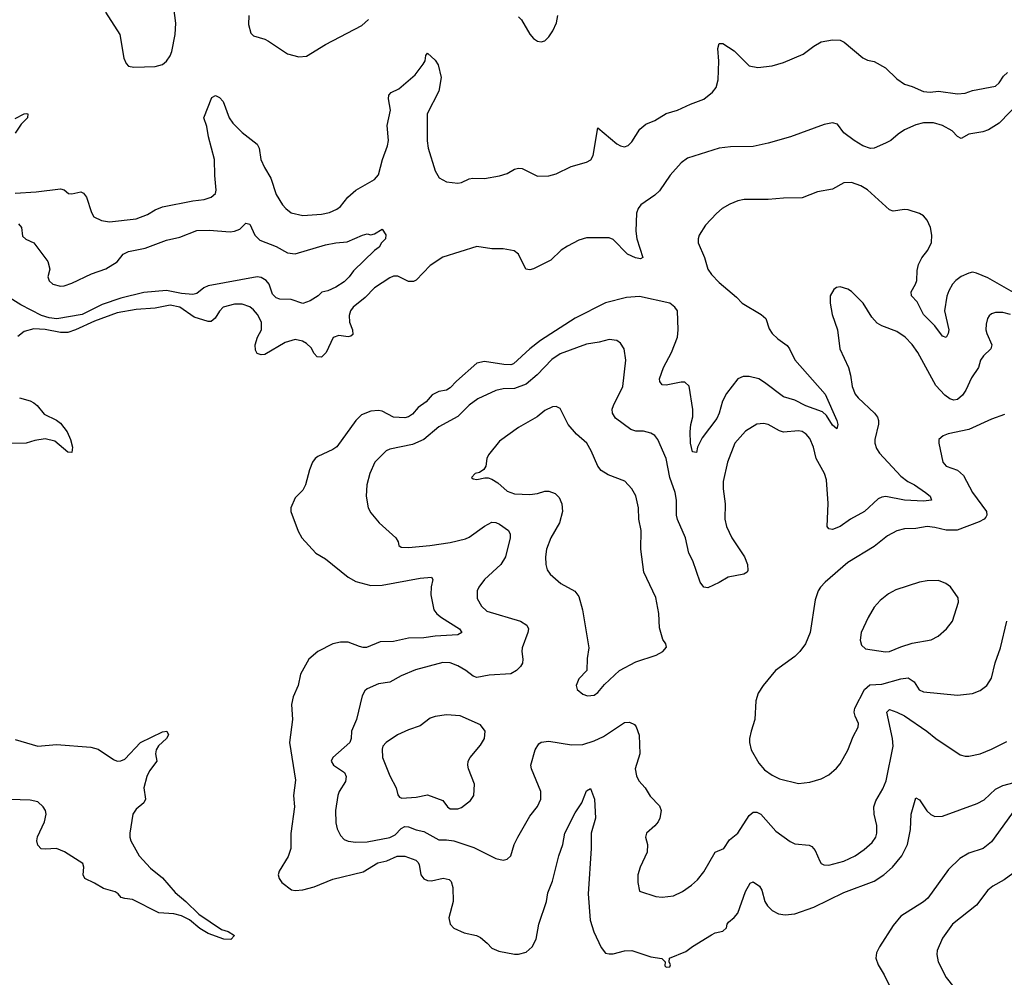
# Model space of a CAD drawing. Header units: inches. Extents: x 1682530 to 1839546, y 640742 to 791647.
# Tile 854 of 923: x 1812055 to 1817257, y 741769 to 746828. Entities that reach past the tile are written whole.
import ezdxf

# ---------------------------------------------------------------- set-up
doc = ezdxf.new("R2010")
doc.units = ezdxf.units.IN
doc.header["$MEASUREMENT"] = 0
doc.layers.add('B8714', color=7, linetype='Continuous')

msp = doc.modelspace()

# ---------------------------------------------------------------- linework, layer by layer
at = {"layer": 'B8714', "color": 5}
for points, elevation in [([(1812508.3, 746868.3), (1812583.5, 746750), (1812604.6, 746624.6), (1812616.5, 746596.5), (1812630, 746582.6), (1812657.5, 746577.5), (1812770, 746580.6), (1812809.1, 746590.9), (1812830.5, 746609.5), (1812850, 746637.6), (1812859.1, 746660.9), (1812876.5, 746750), (1812879.6, 746810), (1812869.9, 746890)], 620), ([(1813265.3, 746850), (1813263.4, 746803.4), (1813276.5, 746756.5), (1813290, 746742.4), (1813350, 746725.8), (1813370, 746715.5), (1813470, 746647.1), (1813530, 746632.7), (1813570, 746635), (1813670, 746697.7), (1813862.7, 746797.3), (1813897.4, 746830)], 620), ([(1814690, 746844), (1814707, 746827), (1814750, 746750.8), (1814768.8, 746728.8), (1814790, 746715.5), (1814810, 746710.5), (1814830, 746717.1), (1814850, 746737.1), (1814872.4, 746770), (1814891.6, 746811.6), (1814898, 746850)], 620), ([(1812030, 745912.4), (1812141.8, 745918.2), (1812270, 745934.3), (1812289, 745929), (1812312, 745910), (1812330, 745908), (1812378, 745918), (1812392.4, 745912.4), (1812407, 745890), (1812434, 745810), (1812446.5, 745786.5), (1812486.5, 745766.5), (1812530, 745759.6), (1812670, 745775.8), (1812730, 745799.2), (1812770, 745823.2), (1812810, 745839.7), (1812970, 745871.1), (1813030, 745877.6), (1813066.6, 745890), (1813089.7, 745910), (1813092.8, 745927.2), (1813085, 746005), (1813083.4, 746090), (1813051.9, 746210), (1813044.3, 746264.3), (1813026.9, 746310), (1813070, 746416.3), (1813090, 746427), (1813110, 746417.4), (1813130, 746396.4), (1813161.4, 746310), (1813180.8, 746280.8), (1813230, 746231.5), (1813310.3, 746170), (1813320.3, 746150), (1813329.1, 746090), (1813347.8, 746047.8), (1813382, 745990), (1813410, 745904), (1813443.1, 745850), (1813460.4, 745830), (1813490, 745807.6), (1813550, 745794.4), (1813650, 745801), (1813692, 745810), (1813730, 745826.7), (1813750, 745841.2), (1813788.8, 745891.2), (1813830, 745928.2), (1813930, 745984.2), (1813950.8, 746009.2), (1813972.5, 746090), (1813998.7, 746161.3), (1814004.1, 746190), (1813996, 746270), (1814013.5, 746350), (1814003.5, 746410), (1814005.1, 746430), (1814017, 746443), (1814057.5, 746462.5), (1814143.8, 746536.2), (1814187.5, 746592.5), (1814196.9, 746610), (1814201, 746639), (1814210, 746650.6), (1814250, 746614), (1814266.3, 746590), (1814282.1, 746522.1), (1814269.5, 746450), (1814207.1, 746330), (1814208, 746188), (1814212.2, 746150), (1814250.3, 746030), (1814272, 745992), (1814310, 745971.4), (1814370, 745964.5), (1814390, 745967.3), (1814430, 745987.3), (1814448.4, 745991.6), (1814510, 745988.9), (1814590, 746003.3), (1814630, 746016.3), (1814670, 746038.8), (1814690, 746044.5), (1814710, 746041.2), (1814790, 746001.2), (1814850, 746002.9), (1814890, 746013.7), (1814967.9, 746052.1), (1815050, 746075.9), (1815072.4, 746087.6), (1815085.6, 746110), (1815110, 746256), (1815210, 746172.3), (1815230, 746161.2), (1815250, 746157.2), (1815270, 746162.8), (1815290, 746182), (1815332.2, 746250), (1815363.2, 746276.8), (1815410, 746296.1), (1815470, 746332.9), (1815531.3, 746350), (1815598.3, 746381.7), (1815670, 746407.5), (1815715.6, 746444.4), (1815734.2, 746470), (1815745.3, 746510), (1815749.4, 746609.4), (1815743.3, 746676.7), (1815750, 746702.8), (1815770, 746703), (1815830, 746663.1), (1815910, 746583.6), (1815955.5, 746575.5), (1816030, 746584.7), (1816090, 746601.5), (1816194.6, 746645.4), (1816250, 746688.4), (1816290, 746710.4), (1816350, 746721.6), (1816390, 746719.3), (1816411, 746710), (1816510, 746626), (1816534.4, 746614.4), (1816570, 746606.8), (1816630, 746574), (1816690, 746516), (1816730, 746486.8), (1816770, 746476), (1816830, 746448), (1816865.8, 746445.8), (1816910, 746450.4), (1817010, 746436.4), (1817050, 746440.5), (1817090, 746454), (1817210, 746477.3), (1817230, 746494), (1817253.6, 746530), (1817273.3, 746550)], 580), ([(1817342.8, 746397.2), (1817230, 746282), (1817173.7, 746246.3), (1817144.5, 746235.5), (1817070, 746222.7), (1817030, 746200.9), (1817010, 746211.8), (1816981.2, 746241.2), (1816930, 746269.8), (1816882.8, 746282.8), (1816830, 746283.4), (1816790, 746272.6), (1816730, 746245.4), (1816696.4, 746223.6), (1816657.7, 746190), (1816630, 746175.2), (1816570.3, 746150), (1816550, 746147.6), (1816510, 746161.6), (1816464.2, 746190), (1816409.1, 746230), (1816376.1, 746276.1), (1816350, 746283.2), (1816305.5, 746274.5), (1816126.7, 746210), (1816010, 746175.8), (1815930, 746158.4), (1815810, 746156.2), (1815750.1, 746149.9), (1815582.9, 746097), (1815550, 746071.7), (1815492.4, 746007.6), (1815436.1, 745923.9), (1815410, 745900.7), (1815336.5, 745850), (1815322, 745830), (1815314.1, 745805.9), (1815310.6, 745710), (1815316.1, 745670), (1815348, 745572), (1815335.2, 745564.8), (1815308.4, 745570), (1815266.8, 745590), (1815190, 745666), (1815170, 745675.2), (1815050, 745675), (1815010, 745663.7), (1814950, 745632), (1814916.5, 745610), (1814861.5, 745558.5), (1814770, 745511.9), (1814750, 745506), (1814729.6, 745510), (1814690, 745589.5), (1814667, 745607), (1814610, 745617.4), (1814550, 745618), (1814470, 745629.1), (1814290, 745573.1), (1814222.8, 745530), (1814150, 745451.3), (1814135.2, 745444.8), (1814110, 745444.8), (1814052.5, 745472.5), (1814030, 745472.9), (1814010, 745464.4), (1813930, 745410.6), (1813879.4, 745360.6), (1813816.6, 745310), (1813802.1, 745290), (1813795.4, 745264.6), (1813797.7, 745230), (1813813.2, 745190), (1813814.8, 745165.2), (1813804.6, 745155.4), (1813790, 745153.2), (1813741.1, 745158.9), (1813711.7, 745148.3), (1813674.6, 745070), (1813650, 745045.1), (1813626.7, 745046.7), (1813610, 745065.4), (1813594.5, 745094.5), (1813570, 745118), (1813549.6, 745130), (1813510, 745138.4), (1813457.3, 745122.7), (1813350, 745059.8), (1813330, 745058), (1813310, 745065.1), (1813301.6, 745081.6), (1813299.3, 745110), (1813311.6, 745150), (1813332.5, 745190), (1813331.9, 745230), (1813311.6, 745270), (1813290, 745296), (1813270, 745311.1), (1813230, 745324.4), (1813190, 745324.8), (1813130.2, 745309.8), (1813111, 745289), (1813088.3, 745251.7), (1813066, 745234), (1813050, 745233.5), (1812977.1, 745257.1), (1812901.5, 745310), (1812850, 745320.4), (1812770, 745303.2), (1812670, 745297.6), (1812570, 745279.7), (1812450, 745235.3), (1812350, 745189.3), (1812310, 745176.2), (1812270, 745175.3), (1812188.7, 745191.3), (1812130, 745194.5), (1812079, 745181), (1812045.4, 745154.6)], 580), ([(1812030, 746306), (1812078, 746330), (1812090, 746333.4), (1812098, 746330), (1812096.3, 746310), (1812063.1, 746276.9), (1812030, 746228.4)], 580), ([(1817330, 745373.1), (1817170, 745463.7), (1817110, 745489.8), (1817090, 745493.5), (1817070, 745489.8), (1817030, 745472), (1817001.3, 745450), (1816983.8, 745430), (1816963.9, 745396), (1816953.3, 745366.7), (1816942, 745290), (1816964.1, 745190), (1816960.8, 745170), (1816950, 745149.6), (1816930, 745155.8), (1816889.9, 745210), (1816830.5, 745270), (1816797.6, 745337.6), (1816767.1, 745370), (1816765.3, 745390), (1816788.8, 745430), (1816795, 745450), (1816797.2, 745502.8), (1816804.7, 745535.3), (1816822.2, 745570), (1816854, 745610), (1816871.8, 745651.8), (1816873.8, 745690), (1816867.1, 745730), (1816850, 745769.4), (1816830, 745791.6), (1816810, 745803.6), (1816750, 745823.6), (1816730, 745826), (1816670, 745816.3), (1816650, 745823.5), (1816535.1, 745930), (1816499.5, 745950), (1816450, 745968.6), (1816410, 745967.1), (1816350, 745932), (1816270, 745918.7), (1816190, 745886.4), (1816090, 745884.8), (1816010, 745877.3), (1815882.7, 745877.3), (1815850, 745870.8), (1815806.6, 745853.4), (1815767, 745830), (1815735.8, 745804.2), (1815678, 745742), (1815644.4, 745690), (1815639.1, 745670), (1815640.2, 745650), (1815672.3, 745572.3), (1815691.6, 745510), (1815710, 745482.6), (1815750, 745440.2), (1815842.3, 745362.3), (1815872.2, 745330), (1815972.7, 745270), (1815996.5, 745250), (1816014.8, 745194.8), (1816030.3, 745170), (1816061.3, 745141.3), (1816110, 745107.3), (1816123, 745090), (1816150.8, 745030.8), (1816310.4, 744850.4), (1816372.2, 744710), (1816378, 744690), (1816372.8, 744667.2), (1816350, 744686.6), (1816317.6, 744737.6), (1816296.4, 744756.4), (1816207.9, 744787.9), (1816150, 744817.4), (1816090, 744835), (1815990, 744912.2), (1815959.7, 744930), (1815910, 744943.5), (1815877.4, 744942.6), (1815850, 744931.2), (1815790, 744854), (1815767.8, 744812.2), (1815751.3, 744750), (1815738.6, 744721.4), (1815660.5, 744619.5), (1815636.5, 744570), (1815630, 744541.2), (1815610, 744545.2), (1815599.3, 744590), (1815597.8, 744650), (1815601.8, 744690), (1815612.3, 744730), (1815612.2, 744767.8), (1815591.7, 744891.7), (1815570, 744913), (1815550, 744913.7), (1815470, 744896.4), (1815450, 744899.7), (1815436.9, 744916.9), (1815435.6, 744930), (1815456.8, 744990), (1815498.3, 745070), (1815530.6, 745150), (1815534, 745190), (1815529.7, 745290), (1815517.2, 745310), (1815490, 745330.7), (1815330, 745365.6), (1815260.3, 745359.7), (1815150, 745331.4), (1814990, 745250.7), (1814806.2, 745133.9), (1814750, 745089.8), (1814664.4, 745010), (1814650, 745004.5), (1814613.7, 745006.3), (1814510, 745022.3), (1814470, 745013.6), (1814362.3, 744917.7), (1814330, 744883.1), (1814310, 744870.8), (1814270, 744863.8), (1814234.4, 744845.6), (1814202.8, 744810), (1814160.3, 744779.7), (1814130, 744744.4), (1814110, 744729.9), (1814090, 744724.9), (1814030, 744727.6), (1813970, 744759.4), (1813950, 744763.7), (1813910, 744760.7), (1813860.3, 744739.7), (1813830.2, 744710), (1813730, 744571.1), (1813710, 744557.3), (1813630, 744519.6), (1813616.3, 744510), (1813602, 744490), (1813585.5, 744450), (1813565.5, 744370), (1813550, 744342.7), (1813510, 744301.2), (1813488, 744250), (1813488, 744230), (1813526.4, 744126.4), (1813546, 744090), (1813619.1, 744010), (1813670, 743980.4), (1813790, 743883.7), (1813830, 743860.3), (1813910, 743838.5), (1813970, 743839.7), (1814170, 743877.7), (1814230, 743882), (1814238.4, 743870), (1814228.2, 743831.8), (1814226.4, 743790), (1814242.8, 743710), (1814258, 743690), (1814283.7, 743670), (1814378, 743610), (1814390.4, 743589.7), (1814370, 743578), (1814250, 743570.6), (1814190, 743562.2), (1814110, 743560.5), (1814030, 743543.7), (1813958.8, 743541.2), (1813888.1, 743511.9), (1813870, 743510.8), (1813850, 743516.1), (1813790, 743539.4), (1813750, 743540.3), (1813710.2, 743529.8), (1813630.2, 743489.8), (1813582.6, 743450), (1813538.6, 743370), (1813526.7, 743310), (1813500.2, 743250), (1813490.3, 743210.3), (1813496.3, 743130), (1813481, 743010), (1813512.9, 742810), (1813500.9, 742730), (1813506.4, 742670), (1813488, 742528), (1813487.8, 742450), (1813473.6, 742406.4), (1813426, 742330), (1813421.1, 742310), (1813425.3, 742290), (1813439.3, 742270), (1813491.4, 742231.4), (1813510, 742227.1), (1813550.3, 742230.2), (1813610, 742246.2), (1813710, 742287.7), (1813870, 742325.9), (1813947.1, 742372.9), (1813995.1, 742384.9), (1814050, 742408), (1814090, 742408.7), (1814147.1, 742387.1), (1814157.6, 742377.6), (1814164.9, 742364.9), (1814174.8, 742310), (1814190, 742288.4), (1814210, 742279.8), (1814230, 742279), (1814292.4, 742292.4), (1814324.8, 742284.8), (1814334.5, 742274.5), (1814343.2, 742243.2), (1814344.3, 742170), (1814323, 742083), (1814329.4, 742049.4), (1814348.3, 742028.3), (1814403.7, 742003.7), (1814469, 741989), (1814490, 741978.7), (1814525.5, 741950), (1814550, 741923), (1814586.5, 741906.5), (1814670, 741890.4), (1814690, 741890.4), (1814730, 741902.4), (1814762.9, 741930), (1814783, 741970), (1814798.3, 742050), (1814838, 742170), (1814844.5, 742215.5), (1814870, 742277.1), (1814903, 742410), (1814925, 742470), (1814934.6, 742530), (1814990, 742637.6), (1815024.2, 742690), (1815050, 742754.8), (1815070, 742766), (1815091.4, 742710), (1815096.5, 742610), (1815074.7, 742530), (1815075, 742450), (1815057.8, 742210), (1815069.4, 742070), (1815088.7, 742008.7), (1815126.6, 741926.6), (1815150, 741897.1), (1815170, 741892.2), (1815190, 741893.4), (1815250, 741908.9), (1815290, 741910.3), (1815390, 741876.9), (1815447.3, 741867.3), (1815464.7, 741850), (1815464, 741830), (1815470, 741822.8), (1815490, 741824), (1815494.2, 741834.2), (1815486, 741850), (1815488, 741870), (1815575.3, 741904.7), (1815610, 741932.2), (1815710, 741994), (1815730, 742003.7), (1815770, 742013.4), (1815789.3, 742030), (1815792.7, 742050), (1815799.5, 742060.5), (1815830, 742084), (1815850, 742107.3), (1815890, 742223), (1815914.3, 742265.7), (1815930, 742272.4), (1815963.8, 742250), (1815976, 742230), (1815991.6, 742170), (1816005.9, 742145.9), (1816030, 742121.1), (1816064.5, 742104.5), (1816099.1, 742099.1), (1816150, 742104.7), (1816250, 742139.5), (1816410, 742217.7), (1816570, 742276.8), (1816620.8, 742310), (1816667.2, 742350), (1816715.5, 742410), (1816745.8, 742470), (1816762.4, 742550), (1816764.8, 742630), (1816790, 742717.3), (1816810, 742707.3), (1816847.7, 742647.7), (1816869.3, 742629.3), (1816890, 742618.9), (1816930, 742619.5), (1817113.6, 742686.4), (1817150, 742706.8), (1817210, 742762.4), (1817250, 742781.3), (1817310, 742797.3)], 620), ([(1812048.9, 745748.9), (1812063.8, 745730), (1812070, 745683.6), (1812088, 745668), (1812129.3, 745649.3), (1812202.6, 745550), (1812213.4, 745510), (1812203.6, 745470), (1812210, 745448.2), (1812230.2, 745430.2), (1812270, 745421.1), (1812290, 745422.4), (1812330, 745435.8), (1812434.1, 745485.9), (1812510, 745511.6), (1812570, 745549.2), (1812601, 745590), (1812630, 745604.3), (1812718.6, 745621.4), (1812830, 745663.2), (1812901.2, 745678.8), (1812990, 745713.6), (1813055.4, 745715.4), (1813167.2, 745707.2), (1813190, 745710.2), (1813218.7, 745721.3), (1813250, 745754), (1813270, 745747.3), (1813297.3, 745690), (1813323.7, 745663.7), (1813410.8, 745630), (1813470, 745596.3), (1813510, 745590.4), (1813670, 745638.4), (1813726, 745650), (1813785.6, 745654.4), (1813866, 745690), (1813890, 745696), (1813910, 745691.3), (1813930, 745696), (1813970, 745721), (1813990, 745692), (1813987.3, 745670), (1813966, 745650), (1813953.7, 745626.3), (1813930, 745609), (1813818, 745502), (1813796.3, 745470), (1813770, 745442.7), (1813725.2, 745414.8), (1813683.5, 745396.5), (1813651.1, 745388.9), (1813632, 745370), (1813590, 745342), (1813550, 745328.7), (1813489.5, 745349.5), (1813430, 745352), (1813410, 745358.4), (1813390, 745378.4), (1813372.8, 745430), (1813357.8, 745450), (1813330, 745466.1), (1813310, 745469.2), (1813050, 745422.9), (1813027.8, 745412.2), (1812990, 745381), (1812970, 745376.5), (1812910, 745380.8), (1812830, 745397.6), (1812710, 745387.4), (1812590, 745356.1), (1812490, 745323.6), (1812385.2, 745270), (1812251.8, 745248.2), (1812210, 745252.2), (1812170, 745264.5), (1812061, 745321), (1811990, 745365.2)], 560), ([(1817289.3, 745270), (1817250, 745280.4), (1817210, 745281.1), (1817190, 745274.7), (1817176.9, 745263.1), (1817168.8, 745250), (1817161.2, 745218.8), (1817159.6, 745190), (1817164.6, 745170), (1817192, 745110), (1817186.4, 745090), (1817147.2, 745052.8), (1817132, 745030), (1817121.1, 744990), (1817084.2, 744935.8), (1817053.1, 744870), (1817035.8, 744844.2), (1817010, 744822.2), (1816990, 744818.5), (1816970, 744824.8), (1816943.7, 744843.7), (1816895.9, 744895.9), (1816800.4, 745070), (1816770, 745111.5), (1816733.6, 745150), (1816690, 745181.3), (1816610.9, 745210.9), (1816585.1, 745225.1), (1816556.8, 745256.8), (1816512.3, 745330), (1816450, 745392.3), (1816430, 745405.2), (1816390, 745417.2), (1816370, 745413.2), (1816356.8, 745403.2), (1816337.3, 745370), (1816338, 745330), (1816348, 745270), (1816376.4, 745190), (1816387.4, 745090), (1816434.6, 744990), (1816445.3, 744950), (1816452.9, 744890), (1816468.8, 744850), (1816484.9, 744830), (1816572.2, 744750), (1816587.8, 744727.8), (1816593.4, 744710), (1816591.8, 744691.8), (1816572.4, 744610), (1816573.4, 744590), (1816582.1, 744562.1), (1816597.9, 744537.9), (1816710, 744416.9), (1816747.4, 744387.4), (1816782, 744370), (1816841.1, 744330), (1816864.9, 744310), (1816873.4, 744290), (1816830, 744283.7), (1816730.7, 744289.3), (1816631.1, 744308.9), (1816610, 744306.3), (1816590, 744296.5), (1816519.2, 744230), (1816444.9, 744190), (1816390, 744149.8), (1816350, 744134.3), (1816330, 744138.4), (1816322, 744150), (1816327.1, 744272.9), (1816317, 744397), (1816308, 744430), (1816262.4, 744510), (1816249.8, 744570), (1816230, 744615.1), (1816210, 744638.9), (1816190, 744652.3), (1816170, 744656), (1816090, 744649.8), (1816070, 744656), (1816010, 744689.8), (1815985.3, 744694.8), (1815950, 744691.1), (1815890, 744654.3), (1815834, 744590), (1815793.8, 744490), (1815771.8, 744388.2), (1815771.8, 744350), (1815781.9, 744270), (1815781.1, 744190), (1815790, 744150.5), (1815817.5, 744090), (1815885, 743990), (1815900.3, 743950), (1815901.3, 743918.7), (1815898, 743910), (1815880.9, 743899.1), (1815797.4, 743882.6), (1815750, 743854.5), (1815690, 743827.3), (1815670, 743829.4), (1815650, 743857.2), (1815610.8, 743970), (1815590.9, 744010), (1815571.9, 744090), (1815530, 744187), (1815525.8, 744210), (1815525.7, 744290), (1815517.5, 744330), (1815489.3, 744409.3), (1815470.5, 744510.5), (1815426.9, 744610), (1815411.4, 744631.4), (1815390, 744644.4), (1815350, 744654.2), (1815310, 744654.8), (1815283.5, 744663.5), (1815203.1, 744723.1), (1815187.1, 744750), (1815186, 744770), (1815191.8, 744790), (1815242.4, 744890), (1815257.6, 745030), (1815248.5, 745088.5), (1815230, 745119.3), (1815210, 745134), (1815170, 745138), (1815116.1, 745123.9), (1815050, 745114), (1814910, 745062.8), (1814866.7, 745033.3), (1814788.8, 744951.2), (1814730, 744902.4), (1814670, 744879.2), (1814610, 744877.4), (1814570, 744869), (1814475.1, 744824.9), (1814430, 744790.9), (1814370, 744731.7), (1814270, 744676.4), (1814189.5, 744610.5), (1814130, 744584.2), (1814010, 744558.5), (1813990.6, 744550), (1813931.7, 744490), (1813904.2, 744430), (1813888.8, 744370), (1813884.9, 744310), (1813895.3, 744250), (1813910, 744222), (1813954.9, 744170), (1814042.6, 744090), (1814054, 744070), (1814058, 744050), (1814070, 744041.3), (1814110, 744039.7), (1814222, 744050), (1814330, 744065.8), (1814410, 744084.6), (1814430, 744093.4), (1814510, 744152.6), (1814550, 744172.9), (1814570, 744171.7), (1814590, 744162.6), (1814638, 744130), (1814646.7, 744110), (1814647.2, 744090), (1814620.9, 743990), (1814597.4, 743950), (1814511.6, 743870), (1814480.3, 743830), (1814471.7, 743810), (1814472, 743770), (1814494, 743730), (1814523.5, 743703.5), (1814700.5, 743650), (1814734.4, 743630), (1814743.7, 743610), (1814740.3, 743590), (1814710.2, 743510), (1814707.1, 743490), (1814712.8, 743450), (1814710.8, 743429.2), (1814700.3, 743410), (1814680.3, 743390), (1814650, 743371.4), (1814534.5, 743365.5), (1814470, 743352.6), (1814450, 743360.4), (1814412.6, 743390), (1814370, 743414.8), (1814330, 743429.8), (1814290, 743432.7), (1814146.1, 743393.9), (1814070, 743361), (1814010, 743328.6), (1813950, 743319.2), (1813890, 743292.4), (1813878, 743282), (1813864.5, 743255.5), (1813835.2, 743130), (1813807.9, 743070), (1813805.5, 743030), (1813799.2, 743010), (1813709.7, 742930.3), (1813700.2, 742910), (1813713.7, 742890), (1813770.2, 742850.2), (1813780.3, 742830), (1813776.7, 742803.3), (1813743.2, 742750), (1813735.8, 742730), (1813723.6, 742650), (1813725.5, 742585.5), (1813732.9, 742552.9), (1813750, 742517.3), (1813770, 742497.1), (1813790, 742487.6), (1813830, 742482), (1813890, 742484.1), (1814010, 742507.5), (1814038.5, 742521.5), (1814070, 742554.6), (1814090, 742564.8), (1814110, 742563.5), (1814150, 742547.2), (1814190, 742539.7), (1814270, 742495), (1814310, 742495.3), (1814349.1, 742489.1), (1814454.2, 742454.2), (1814570, 742397.1), (1814610, 742388), (1814630, 742393.4), (1814650, 742411), (1814667.8, 742470), (1814686.9, 742510), (1814750, 742619.3), (1814790, 742670.6), (1814808, 742710), (1814808, 742750), (1814758.7, 742870), (1814755.1, 742890), (1814778, 742970), (1814797.8, 743002.2), (1814810, 743011.1), (1814850, 743016.3), (1814970, 742997.7), (1815030, 742999.3), (1815090, 743018.6), (1815138.8, 743041.2), (1815250, 743114.4), (1815276.3, 743116.3), (1815303.9, 743103.9), (1815312.7, 743092.7), (1815327.8, 743047.8), (1815331.6, 742950), (1815306.4, 742870), (1815313.4, 742833.4), (1815326.7, 742806.7), (1815359.3, 742770), (1815386.2, 742726.2), (1815434.9, 742674.9), (1815444.9, 742650), (1815437.6, 742610), (1815428.4, 742590), (1815411.4, 742568.6), (1815366.8, 742530), (1815362, 742510), (1815372.4, 742470), (1815370.4, 742430), (1815334, 742350), (1815321.3, 742310), (1815321.6, 742270), (1815330, 742224.7), (1815415.6, 742195.6), (1815450, 742192.2), (1815510, 742199.5), (1815557.6, 742222.4), (1815604.7, 742255.3), (1815636.5, 742283.5), (1815670, 742325.5), (1815729.6, 742430), (1815775.1, 742450), (1815805.6, 742494.4), (1815850, 742530.3), (1815910, 742623.8), (1815930, 742642), (1815950, 742640.9), (1815970.8, 742630.8), (1816050, 742540.3), (1816126.3, 742486.3), (1816150, 742474.6), (1816227, 742467), (1816239.9, 742459.9), (1816258.3, 742438.3), (1816281.8, 742381.8), (1816290.2, 742370.2), (1816303.2, 742363.2), (1816330, 742361.2), (1816410, 742383), (1816470, 742411), (1816516.2, 742443.8), (1816559.1, 742480.9), (1816577.6, 742510), (1816583.1, 742530), (1816584.5, 742570), (1816569.8, 742630), (1816567.7, 742670), (1816578.7, 742701.3), (1816615.3, 742764.7), (1816632.8, 742807.2), (1816669.8, 742990), (1816666.4, 743030), (1816637.4, 743170), (1816650, 743183.7), (1816690.1, 743170.1), (1816729.1, 743150), (1816847.2, 743070), (1816894.9, 743030), (1817024.8, 742944.8), (1817050, 742937.6), (1817070, 742938), (1817130, 742950.3), (1817190, 742973.8), (1817270, 743014)], 640), ([(1812053, 744830), (1812110, 744814.2), (1812130, 744803.9), (1812147.6, 744790), (1812183.7, 744743.7), (1812250, 744712.9), (1812270, 744695.8), (1812305.7, 744650), (1812323.6, 744610), (1812333, 744570), (1812330, 744541.2), (1812310, 744543.1), (1812240.5, 744600.5), (1812190, 744613.5), (1812135, 744604.9), (1812089.5, 744590.5), (1811912.4, 744587.6)], 580), ([(1817257.8, 744742.2), (1817190, 744718.3), (1817070, 744662.8), (1816960.3, 744639.8), (1816934.8, 744630), (1816910.7, 744609.3), (1816910.6, 744590), (1816932.4, 744490), (1816950.6, 744470), (1817010, 744447.6), (1817040.8, 744420.8), (1817090, 744330.4), (1817163.1, 744230), (1817164.9, 744210), (1817159.4, 744200.6), (1817150.2, 744189.8), (1817125.3, 744174.7), (1817008.9, 744131.1), (1816950.5, 744130.5), (1816890, 744146), (1816850, 744149.8), (1816790, 744140.3), (1816730, 744137.8), (1816690, 744127.6), (1816639.2, 744100.8), (1816570, 744045.7), (1816430, 743959.7), (1816310, 743856.9), (1816286, 743830), (1816273.4, 743810), (1816257.1, 743762.9), (1816231.4, 743590), (1816207.4, 743530), (1816176.9, 743490), (1816150, 743464.2), (1816047.6, 743390), (1815982.8, 743310), (1815956.5, 743270), (1815944.8, 743230), (1815939.3, 743130), (1815919.3, 743070), (1815911.5, 743030), (1815910.3, 743010), (1815919.5, 742970), (1815960.6, 742900.6), (1815990, 742864.9), (1816030, 742837), (1816070, 742817), (1816170, 742792.7), (1816230, 742800.4), (1816290, 742817.1), (1816330, 742839.1), (1816370, 742873.4), (1816390, 742897.3), (1816430.8, 742969.2), (1816458.6, 743041.4), (1816485.4, 743090), (1816486, 743110), (1816468.6, 743148.6), (1816464, 743170), (1816466.8, 743190), (1816518.8, 743290), (1816546.4, 743313.6), (1816610, 743317.7), (1816710, 743345.9), (1816750, 743350.2), (1816780.3, 743330), (1816807.5, 743287.5), (1816830, 743277.4), (1817010, 743259.5), (1817090, 743268.5), (1817130, 743284.9), (1817165.1, 743310), (1817189.7, 743350), (1817208.7, 743430), (1817237.6, 743510), (1817269.8, 743650)], 660), ([(1812030, 743025.9), (1812150, 742990.8), (1812250, 742998), (1812430, 742984.9), (1812470, 742973.4), (1812550, 742918.7), (1812570, 742910.3), (1812590, 742912), (1812610, 742922), (1812693.6, 743010), (1812810, 743064.9), (1812832, 743070), (1812840.7, 743050), (1812830.4, 743030), (1812788.7, 742991.3), (1812775.5, 742970), (1812773, 742950), (1812779.3, 742910), (1812740.5, 742859.5), (1812726.4, 742830), (1812710.5, 742770), (1812719.1, 742710), (1812710.6, 742690), (1812670, 742657), (1812652.2, 742630), (1812637.6, 742530), (1812636.4, 742510), (1812641.6, 742490), (1812686, 742410), (1812745.7, 742345.7), (1812810, 742294.7), (1812877, 742217), (1812933.2, 742170), (1813001.7, 742101.7), (1813121.8, 742021.8), (1813156, 742010), (1813190, 741990.4), (1813170, 741968.7), (1813134, 741970), (1813050, 741999.8), (1813006, 742026), (1812951.7, 742071.7), (1812910, 742094.3), (1812870, 742103.7), (1812790, 742109.7), (1812650, 742180.7), (1812610, 742184.5), (1812591.3, 742191.3), (1812575.6, 742210), (1812559.5, 742219.5), (1812497.9, 742237.9), (1812450, 742266.8), (1812398.4, 742290), (1812389.8, 742309.8), (1812393.3, 742350), (1812388.6, 742370), (1812292.2, 742432.2), (1812250, 742449.9), (1812190, 742445.4), (1812168.4, 742448.4), (1812150, 742467.3), (1812144.8, 742490), (1812148.9, 742511), (1812185.8, 742590), (1812194.2, 742630), (1812190.4, 742650.4), (1812178.6, 742670), (1812150, 742695.3), (1812110, 742703.9), (1811950.2, 742709.8)], 580), ([(1817318.3, 742661.7), (1817190, 742484.8), (1817144.9, 742450), (1817070, 742424.2), (1817023, 742397), (1816962.1, 742337.9), (1816852.8, 742187.2), (1816830, 742167.9), (1816710, 742091.1), (1816670, 742042), (1816597.8, 741930), (1816582.6, 741897.4), (1816579, 741870), (1816590, 741835.5), (1816622, 741782), (1816656.9, 741710)], 620), ([(1817302, 742318), (1817257.1, 742282.9), (1817197.1, 742250), (1817170.4, 742230), (1817110.9, 742149.1), (1816983.1, 742050), (1816930, 741976), (1816903.1, 741910), (1816901.3, 741890), (1816907, 741850), (1816950, 741767.3), (1816990, 741716.3), (1817010, 741682), (1817018.4, 741650), (1817019.1, 741570), (1817028, 741550), (1817063.1, 741510), (1817069, 741490), (1817071.4, 741450), (1817088.9, 741430), (1817115.4, 741415.4), (1817150, 741406.5), (1817270, 741402.9)], 640)]:
    msp.add_lwpolyline(points, dxfattribs=dict(at, elevation=elevation))
for points, elevation in [([(1814890, 744783.7), (1814870, 744782.9), (1814830, 744763.6), (1814789.2, 744730.8), (1814690, 744673), (1814590, 744600.5), (1814532.7, 744530), (1814523.8, 744510), (1814517.3, 744470), (1814507.9, 744452.1), (1814484, 744436), (1814462, 744430), (1814442, 744410), (1814450, 744402), (1814470, 744398), (1814512.5, 744407.5), (1814530, 744407.7), (1814550, 744400.5), (1814580.5, 744380.5), (1814630, 744336.5), (1814670, 744322.6), (1814750, 744319.6), (1814790, 744324.9), (1814830, 744338), (1814850, 744338), (1814884.8, 744324.8), (1814904.4, 744304.4), (1814918.7, 744270), (1814922, 744230), (1814906.7, 744170), (1814861.3, 744090), (1814837.8, 744030), (1814832.9, 743990), (1814835.3, 743950), (1814842.3, 743922.3), (1814858.3, 743898.3), (1814914, 743850), (1814988.7, 743808.7), (1815010, 743781), (1815028.8, 743710), (1815062, 743510), (1815053.2, 743453.2), (1815050.7, 743390), (1815010, 743345.2), (1814994.8, 743310), (1815001, 743290), (1815030, 743264), (1815055.5, 743255.5), (1815090, 743259.3), (1815110, 743273), (1815144.7, 743315.2), (1815223.7, 743390), (1815310, 743435.2), (1815417.2, 743470), (1815452.7, 743490), (1815472.9, 743512.9), (1815469.2, 743530), (1815452.9, 743552.9), (1815435.9, 743615.9), (1815431.1, 743691.1), (1815416.2, 743776.2), (1815353, 743910), (1815337.4, 744030), (1815338.3, 744130), (1815326, 744190), (1815324.4, 744250), (1815310, 744312.7), (1815289.8, 744349.8), (1815252, 744390), (1815163.7, 744423.7), (1815127.1, 744447.1), (1815109.6, 744470), (1815074.7, 744550), (1815051.5, 744590), (1814997.7, 744637.7), (1814952.8, 744690), (1814910, 744774)], 660), ([(1816910, 743865.6), (1816850, 743863), (1816810, 743855.8), (1816684.8, 743815.2), (1816645.1, 743794.9), (1816601, 743759), (1816570, 743724.5), (1816538.7, 743670), (1816500.3, 743590), (1816496.4, 743550), (1816503.4, 743523.4), (1816523.7, 743503.7), (1816630, 743487.6), (1816650.4, 743490.4), (1816710, 743515.2), (1816770, 743533.6), (1816870, 743552.2), (1816908.4, 743571.5), (1816952, 743610), (1816982.9, 743650), (1817014.5, 743750), (1817013.3, 743773.3), (1816972.1, 743832.1), (1816949, 743850)], 680), ([(1814310, 743155.8), (1814250, 743147), (1814222.8, 743137.2), (1814170, 743097.2), (1814110, 743076.8), (1814051.7, 743050), (1813990.3, 743010), (1813974, 742990), (1813970, 742974), (1813971.4, 742930), (1814010, 742833.4), (1814044.4, 742770), (1814053.2, 742733.2), (1814061.1, 742721.1), (1814074.4, 742714.4), (1814150, 742721.3), (1814210, 742732.9), (1814290, 742703.1), (1814314.9, 742670), (1814330, 742658.7), (1814370, 742659.6), (1814390, 742666.3), (1814437.4, 742702.6), (1814453.5, 742730), (1814458, 742790), (1814426, 742870), (1814423, 742890), (1814425.1, 742910), (1814434.3, 742930), (1814490, 742995.8), (1814511, 743030), (1814514, 743070), (1814490, 743102.4), (1814382, 743150)], 660)]:
    msp.add_lwpolyline(points, close=True, dxfattribs=dict(at, elevation=elevation))

doc.saveas('drawing.dxf')
